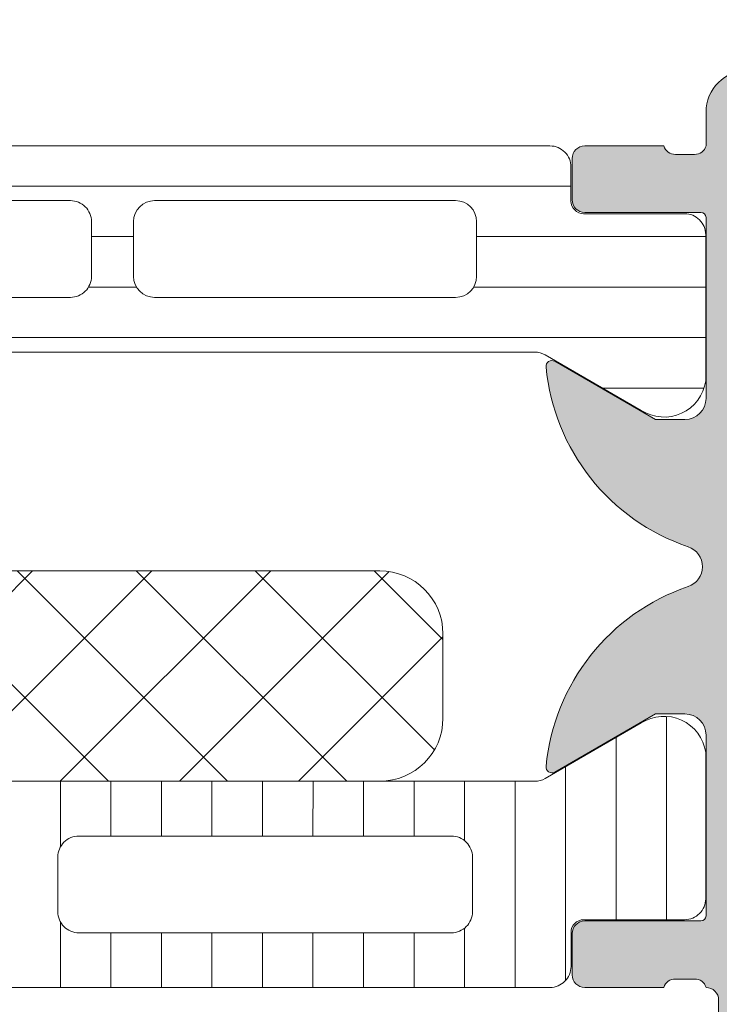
# Model space of a CAD drawing. Header units: millimetres. Extents: x 213386 to 459888, y 74252 to 208052.
# Tile 358 of 517: x 373088 to 373104, y 201016 to 201040. Entities that reach past the tile are written whole.
import ezdxf

# ---------------------------------------------------------------- set-up
doc = ezdxf.new("R2010")
doc.units = ezdxf.units.MM
doc.layers.get('Defpoints').update_dxf_attribs({"color": 255, "lineweight": 0})
doc.layers.add('FASÁDA DETAILNÍ', color=255, linetype='Continuous', lineweight=0)
doc.layers.add('NOVA', color=255, linetype='Continuous', lineweight=0)
doc.styles.add('CS-ROMANS', font='romans.shx', dxfattribs={"width": 0.75, "oblique": 5})
doc.dimstyles.new('A_KÓTA_50', dxfattribs={"dimtxt": 110, "dimasz": 2, "dimexe": 100, "dimexo": 1500, "dimgap": 40, "dimtad": 1, "dimrnd": 1, "dimdsep": 46, "dimtxsty": 'CS-ROMANS', "dimblk": 'KOT_CARA20', "dimcen": 45, "dimse1": 1, "dimse2": 1, "dimclrd": 256, "dimclre": 256, "dimclrt": 256, "dimadec": 0, "dimazin": 0, "dimtfac": 1, "dimtix": 1, "dimtmove": 2, "dimatfit": 3, "dimldrblk": 'OBLIQUE', "dimfxl": 100, "dimtolj": 1, "dimarcsym": 0})

# ---------------------------------------------------------------- blocks, each defined once
blk = doc.blocks.new('A$C29162560')
at = {"layer": 'FASÁDA DETAILNÍ'}
h = blk.add_hatch(color=256, dxfattribs=at)
edge = h.paths.add_edge_path()
edge.add_arc((-872.9380891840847, -897.1895662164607), 0.1199999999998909, 359.9999999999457, 450.0000000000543)
edge.add_line((-872.9380891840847, -897.0695662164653), (-875.6980871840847, -897.0695662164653))
edge.add_arc((-875.6980871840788, -896.769566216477), 0.2999999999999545, 180, 270, ccw=False)
edge.add_line((-875.9980871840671, -896.769566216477), (-875.9980871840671, -895.7895918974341))
edge.add_arc((-875.6980871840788, -895.7895918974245), 0.2999999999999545, 90, 180, ccw=False)
edge.add_line((-875.6980871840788, -895.4895918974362), (-873.8180761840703, -895.4895918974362))
edge.add_arc((-873.5505328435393, -895.4107248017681), 0.2789255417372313, 196.4245945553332, 271.1628700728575)
edge.add_line((-873.5448721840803, -895.6895928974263), (-873.0912781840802, -895.6895928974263))
edge.add_arc((-873.0856097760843, -895.4107554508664), 0.2788950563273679, 268.8354106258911, 343.5801235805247)
edge.add_line((-872.8180891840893, -895.4895918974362), (-872.8180891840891, -894.689417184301))
edge.add_arc((-871.8180891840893, -894.6894171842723), 0.9999999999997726, 90.00000000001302, 180.000000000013, ccw=False)
edge.add_line((-871.8180891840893, -893.6894171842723), (-868.3180818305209, -893.6894171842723))
edge.add_arc((-868.3181016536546, -894.6894370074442), 1.000019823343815, 0.001135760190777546, 89.99886423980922, ccw=False)
edge.add_line((-867.3180818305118, -894.6894171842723), (-867.3180818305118, -895.1894171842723))
edge.add_line((-867.3180818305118, -895.1894171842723), (-869.8180818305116, -895.1894171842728))
edge.add_arc((-869.8180364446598, -896.1894625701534), 1.000045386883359, 90.00260029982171, 179.9973997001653)
edge.add_line((-870.8180818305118, -896.1894171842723), (-870.8180818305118, -897.4894354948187))
edge.add_arc((-869.8180293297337, -897.4893829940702), 1.000052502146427, 180.0030079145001, 269.9969920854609)
edge.add_line((-869.8180818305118, -898.4894354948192), (-862.8180818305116, -898.4894354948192))
edge.add_arc((-862.3180818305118, -897.9643137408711), 0.7250881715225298, 226.4038161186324, 313.5961838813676)
edge.add_line((-861.8180818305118, -898.4894354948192), (-855.7839936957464, -898.4894354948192))
edge.add_arc((-855.7840461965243, -897.4893829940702), 1.000052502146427, 270.0030079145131, 359.9969920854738)
edge.add_line((-854.7839936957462, -897.4894354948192), (-854.7839936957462, -896.1894171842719))
edge.add_arc((-855.7840390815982, -896.1894625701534), 1.000045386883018, 0.002600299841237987, 89.99739970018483)
edge.add_line((-855.7839936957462, -895.1894171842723), (-857.318081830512, -895.1894171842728))
edge.add_line((-857.3180818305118, -895.1894171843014), (-857.3180818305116, -894.5894110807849))
edge.add_line((-857.3180818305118, -894.5894110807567), (-856.2180757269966, -893.4894354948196))
edge.add_line((-856.2180757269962, -893.4894354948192), (-852.8180818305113, -893.4894354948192))
edge.add_line((-852.8180818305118, -893.4894354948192), (-852.8180818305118, -920.4893363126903))
edge.add_line((-852.8180818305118, -920.4893363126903), (-856.218075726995, -920.4893363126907))
edge.add_line((-856.2180757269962, -920.4893363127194), (-857.3180818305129, -919.3893607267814))
edge.add_line((-857.3180818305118, -919.3893607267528), (-857.318081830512, -918.7893546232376))
edge.add_line((-857.3180818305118, -918.7893546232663), (-855.783993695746, -918.7893546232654))
edge.add_arc((-855.7840390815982, -917.7893092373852), 1.000045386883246, 270.0026002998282, 359.9973997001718)
edge.add_line((-854.7839936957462, -917.7893546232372), (-854.7839936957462, -916.4893363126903))
edge.add_arc((-855.7840461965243, -916.4893888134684), 1.000052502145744, 0.003007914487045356, 89.99699208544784)
edge.add_line((-855.7839936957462, -915.4893363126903), (-861.8180818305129, -915.4893363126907))
edge.add_arc((-862.3180818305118, -916.0144580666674), 0.7250881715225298, 46.40381611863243, 133.5961838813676)
edge.add_line((-862.8180818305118, -915.4893363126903), (-869.8180818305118, -915.4893363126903))
edge.add_arc((-869.8180293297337, -916.4893888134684), 1.000052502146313, 90.00300791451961, 179.9969920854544)
edge.add_line((-870.8180818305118, -916.4893363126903), (-870.8180818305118, -917.7893546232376))
edge.add_arc((-869.8180364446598, -917.7893092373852), 1.000045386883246, 180.0026002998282, 269.9973997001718)
edge.add_line((-869.8180818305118, -918.7893546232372), (-867.3180818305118, -918.7893546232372))
edge.add_line((-867.3180818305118, -918.7893546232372), (-867.3180818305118, -919.2893546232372))
edge.add_arc((-868.3181016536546, -919.2893348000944), 1.000019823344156, 270.00113576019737, 359.9988642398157, ccw=False)
edge.add_line((-868.3180818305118, -920.2893546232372), (-872.8180818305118, -920.2893546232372))
edge.add_arc((-872.8180921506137, -919.7893649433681), 0.4999896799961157, 179.9988173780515, 270.0011826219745, ccw=False)
edge.add_line((-873.3180818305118, -919.7893546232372), (-873.318081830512, -918.7893546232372))
edge.add_line((-873.3180818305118, -918.7893546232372), (-872.5180787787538, -918.7893546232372))
edge.add_line((-872.518078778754, -918.7893546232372), (-872.5180787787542, -915.7893393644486))
edge.add_arc((-872.818086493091, -915.7893366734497), 0.3000077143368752, 359.9994860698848, 450.0005139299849)
edge.add_arc((-873.0856097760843, -915.5681654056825), 0.2788950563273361, 16.41987641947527, 91.1645893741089)
edge.add_line((-873.0912781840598, -915.2893279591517), (-873.5448721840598, -915.2893279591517))
edge.add_arc((-873.5505328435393, -915.5681960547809), 0.2789255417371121, 88.8371299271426, 163.5754054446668)
edge.add_line((-873.8180761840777, -915.4893289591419), (-875.6980871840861, -915.4893289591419))
edge.add_arc((-875.6980871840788, -915.1893289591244), 0.2999999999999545, 180, 270, ccw=False)
edge.add_line((-875.9980871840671, -915.1893289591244), (-875.9980871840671, -914.2093546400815))
edge.add_arc((-875.6980871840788, -914.2093546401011), 0.2999999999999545, 90, 180, ccw=False)
edge.add_line((-875.6980871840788, -913.9093546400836), (-872.9380891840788, -913.9093546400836))
edge.add_arc((-872.9380891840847, -913.7893546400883), 0.1199999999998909, 269.9999999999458, 360.0000000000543)
edge.add_line((-872.8180891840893, -913.7893546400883), (-872.8180891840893, -909.4893289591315))
edge.add_arc((-873.3180891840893, -909.4893289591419), 0.4999999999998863, 359.999999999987, 449.999999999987)
edge.add_line((-873.3180891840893, -908.9893289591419), (-874.0180891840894, -908.9893289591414))
edge.add_line((-874.0180891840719, -908.9893289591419), (-876.4109095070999, -910.3708244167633))
edge.add_arc((-876.4799693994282, -910.2512091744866), 0.1381197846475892, 172.2975625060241, 300.0000000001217, ccw=False)
edge.add_arc((-871.6386181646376, -910.6988275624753), 4.999999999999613, 108.70940074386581, 174.6507719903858, ccw=False)
edge.add_arc((-873.4028443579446, -905.4894604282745), 0.5000000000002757, 288.7094007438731, 431.2905992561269)
edge.add_arc((-871.6386181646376, -900.2800932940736), 4.999999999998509, 185.3492280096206, 251.2905992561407, ccw=False)
edge.add_arc((-876.4799693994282, -900.7277116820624), 0.1381197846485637, 60.0000000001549, 187.7024374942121, ccw=False)
edge.add_line((-876.4109095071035, -900.6080964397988), (-874.0180891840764, -901.9895918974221))
edge.add_line((-874.0180891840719, -901.9895918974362), (-873.3180891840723, -901.9895918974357))
edge.add_arc((-873.3180891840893, -901.4895918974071), 0.5000000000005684, 270.0000000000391, 360.0000000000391)
edge.add_line((-872.8180891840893, -901.4895918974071), (-872.8180891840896, -897.1895662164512))
edge = h.paths.add_edge_path(flags=16)
edge.add_arc((-854.9180879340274, -912.4893439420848), 0.5, 270, 360)
edge.add_line((-854.4180879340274, -912.4893439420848), (-854.4180879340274, -900.4894354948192))
edge.add_arc((-854.9180879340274, -900.4894354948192), 0.5, 0, 90)
edge.add_line((-854.9180879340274, -899.9894354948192), (-870.6180696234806, -899.9894354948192))
edge.add_arc((-870.6180696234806, -900.4894354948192), 0.5, 90, 180)
edge.add_line((-871.1180696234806, -900.4894354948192), (-871.1180696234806, -912.4893439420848))
edge.add_arc((-870.6180696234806, -912.4893439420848), 0.5, 180, 270)
edge.add_line((-870.6180696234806, -912.9893439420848), (-869.1180696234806, -912.9893439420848))
edge.add_line((-869.1180696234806, -912.9893439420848), (-869.1180696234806, -913.4893439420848))
edge.add_arc((-868.6180696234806, -913.4893439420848), 0.5, 180, 270)
edge.add_line((-868.6180696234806, -913.9893439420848), (-856.9180879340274, -913.9893439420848))
edge.add_arc((-856.9180879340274, -913.4893439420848), 0.5, 270, 360)
edge.add_line((-856.4180879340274, -913.4893439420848), (-856.4180879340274, -912.9893439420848))
edge.add_line((-856.4180879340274, -912.9893439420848), (-854.9180879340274, -912.9893439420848))
h = blk.add_hatch(dxfattribs=at)
h.set_pattern_fill('_USER', color=256, scale=1.2, angle=-1.272221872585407e-14, style=0, pattern_type=0)
h.set_pattern_definition([(360, (-910.3180818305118, -895.4894354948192), (2.939128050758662e-16, 1.2), [])])
edge = h.paths.add_edge_path()
edge.add_line((-906.4939719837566, -900.4564472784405), (-908.777628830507, -901.774916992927))
edge.add_arc((-909.3182637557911, -900.933664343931), 0.99999607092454, 188.1816080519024, 302.7270160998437, ccw=False)
edge.add_line((-910.3080818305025, -901.0759749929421), (-910.3080818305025, -897.5994334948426))
edge.add_arc((-909.8080858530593, -897.5994308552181), 0.4999959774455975, 89.99969751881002, 180.0003024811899, ccw=False)
edge.add_line((-909.8080832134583, -897.0994348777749), (-907.4080848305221, -897.0997668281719))
edge.add_arc((-907.408084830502, -896.7997668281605), 0.3000000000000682, 269.9999999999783, 359.9999999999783)
edge.add_line((-907.1080848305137, -896.7997668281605), (-907.1080848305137, -895.9894354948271))
edge.add_arc((-906.608087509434, -895.989432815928), 0.4999973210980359, 89.99969301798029, 180.0003069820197, ccw=False)
edge.add_line((-906.6080848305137, -895.4894354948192), (-876.52561053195, -895.4894354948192))
edge.add_arc((-876.525607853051, -895.989432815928), 0.4999973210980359, -0.00030698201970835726, 90.00030698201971, ccw=False)
edge.add_line((-876.0256105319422, -895.9894354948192), (-876.0256105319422, -896.7997668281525))
edge.add_arc((-875.7256105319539, -896.7997668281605), 0.2999999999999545, 180.0000000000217, 270.0000000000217)
edge.add_line((-875.7256105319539, -897.099766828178), (-873.3256121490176, -897.0994348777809))
edge.add_arc((-873.3256095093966, -897.5994308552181), 0.4999959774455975, -0.00030248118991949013, 90.00030248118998, ccw=False)
edge.add_line((-872.8256135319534, -897.5994334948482), (-872.8256135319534, -901.0759749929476))
edge.add_arc((-873.8154316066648, -900.933664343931), 0.9999960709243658, 237.2729839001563, 351.8183919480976, ccw=False)
edge.add_line((-874.3560665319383, -901.7749169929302), (-876.6397233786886, -900.4564472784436))
edge.add_arc((-876.8897233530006, -900.8894599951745), 0.499999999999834, 60.00000340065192, 89.99994009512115)
edge.add_line((-876.8897228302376, -900.3894599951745), (-906.2439725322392, -900.3894599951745))
edge.add_arc((-906.2439720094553, -900.8894599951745), 0.4999999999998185, 90.00005990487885, 119.9999965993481)
edge = h.paths.add_edge_path(flags=16)
edge.add_line((-885.9172548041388, -899.0894492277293), (-878.7672303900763, -899.0894339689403))
edge.add_arc((-878.7672739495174, -898.5893904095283), 0.5000435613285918, 270.0049911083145, 359.9950088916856)
edge.add_line((-878.2672303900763, -898.5894339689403), (-878.2672303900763, -897.2894251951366))
edge.add_arc((-878.7672427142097, -897.2894527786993), 0.5000123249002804, 0.003160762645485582, 89.99858779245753)
edge.add_line((-878.7672303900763, -896.7894404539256), (-885.9172548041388, -896.7894404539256))
edge.add_arc((-885.9172112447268, -897.2894840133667), 0.5000435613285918, 90.00499110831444, 179.9950088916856)
edge.add_line((-886.4172548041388, -897.2894404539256), (-886.4172548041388, -898.5894492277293))
edge.add_arc((-885.9172112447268, -898.5894056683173), 0.5000435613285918, 180.0049911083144, 269.9950088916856)
edge = h.paths.add_edge_path(flags=16)
edge.add_line((-904.2672543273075, -899.0894492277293), (-897.1172284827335, -899.0894492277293))
edge.add_arc((-897.1172720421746, -898.5894056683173), 0.5000435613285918, 270.0049911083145, 359.9950088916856)
edge.add_line((-896.6172284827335, -898.5894492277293), (-896.6172284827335, -897.2894404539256))
edge.add_arc((-897.1172720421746, -897.2894840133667), 0.5000435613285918, 0.004991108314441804, 89.99500889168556)
edge.add_line((-897.1172284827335, -896.7894404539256), (-904.2672543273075, -896.7894404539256))
edge.add_arc((-904.2672107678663, -897.2894840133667), 0.5000435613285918, 90.00499110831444, 179.9950088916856)
edge.add_line((-904.7672543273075, -897.2894404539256), (-904.7672543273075, -898.5894492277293))
edge.add_arc((-904.2672107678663, -898.5894056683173), 0.5000435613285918, 180.0049911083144, 269.9950088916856)
edge = h.paths.add_edge_path(flags=16)
edge.add_line((-895.1172284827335, -899.0894492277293), (-887.9172548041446, -899.0894492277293))
edge.add_arc((-887.9172040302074, -898.5895000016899), 0.4999492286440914, 269.9941811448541, 360.005818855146)
edge.add_line((-887.4172548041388, -898.5894492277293), (-887.4172548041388, -897.2894404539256))
edge.add_arc((-887.9172040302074, -897.2893896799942), 0.4999492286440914, 359.9941811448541, 450.0058188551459)
edge.add_line((-887.9172548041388, -896.7894404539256), (-895.1172284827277, -896.7894404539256))
edge.add_arc((-895.1172792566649, -897.2893896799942), 0.4999492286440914, 89.99418114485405, 180.0058188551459)
edge.add_line((-895.6172284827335, -897.2894404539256), (-895.6172284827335, -898.5894492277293))
edge.add_arc((-895.1172792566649, -898.5895000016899), 0.4999492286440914, 179.9941811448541, 270.0058188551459)
h = blk.add_hatch(dxfattribs=at)
h.set_pattern_fill('NETZ', color=256, scale=2, angle=225, style=0)
h.set_pattern_definition([(225, (-894.0670052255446, -910.5887007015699), (1.414213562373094, -1.414213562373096), []), (314.9999999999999, (-894.0670052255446, -910.5887007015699), (1.414213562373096, 1.414213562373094), [])])
h.paths.add_polyline_path([(-907.5670052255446, -905.5887007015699, 0.4142135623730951), (-909.0670052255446, -907.0887007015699), (-909.0670052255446, -909.0887007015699, 0.4142135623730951), (-907.5670052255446, -910.5887007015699), (-880.5670052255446, -910.5887007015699, 0.4142135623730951), (-879.0670052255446, -909.0887007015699), (-879.0670052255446, -907.0887007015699, 0.4142135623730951), (-880.5670052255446, -905.5887007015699)])
h = blk.add_hatch(dxfattribs=at)
h.set_pattern_fill('LINIE', color=256, scale=1.2, angle=90, style=0)
h.set_pattern_definition([(90, (19.28296211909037, -0.6246130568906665), (-1.2, 7.347638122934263e-17), [])])
edge = h.paths.add_edge_path()
edge.add_arc((-912.4079985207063, -914.1802458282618), 0.2999999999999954, 0.0020752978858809, 90.00207529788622, ccw=False)
edge.add_line((-912.1079985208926, -914.1802349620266), (-912.1079698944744, -914.9905662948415))
edge.add_arc((-911.6079725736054, -914.9905508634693), 0.4999973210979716, 180.0017683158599, 270.0023822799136)
edge.add_line((-911.6079517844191, -915.4905481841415), (-910.7668795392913, -915.4918687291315))
edge.add_arc((-910.7668795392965, -915.6918687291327), 0.1999999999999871, 3.979039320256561e-13, 90.00000000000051, ccw=False)
edge.add_line((-910.5668795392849, -915.6918687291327), (-910.5668795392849, -919.791868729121))
edge.add_arc((-910.0668795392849, -919.7918687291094), 0.5000000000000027, 179.9999999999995, 269.9999999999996)
edge.add_line((-910.0668795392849, -920.2918687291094), (-909.2361303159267, -920.291868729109))
edge.add_arc((-909.2361303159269, -919.2918687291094), 0.9999999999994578, 270.0000000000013, 344.9999999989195)
edge.add_line((-908.2702044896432, -919.55068777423), (-908.066879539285, -918.7918687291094))
edge.add_line((-908.0668795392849, -918.7918687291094), (-909.0668795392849, -918.7918687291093))
edge.add_line((-909.0668795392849, -918.7918687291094), (-909.0668795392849, -916.491868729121))
edge.add_arc((-908.0627530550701, -916.4935779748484), 1.004127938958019, 90.23408772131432, 179.9024699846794, ccw=False)
edge.add_line((-908.0668555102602, -915.4894584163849), (-905.0669771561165, -915.4894584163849))
edge.add_arc((-905.0710055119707, -916.4935777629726), 1.004127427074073, 360.09751797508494, 449.7701403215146, ccw=False)
edge.add_line((-904.0668795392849, -916.491868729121), (-904.0668795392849, -918.7918687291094))
edge.add_line((-904.0668795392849, -918.7918687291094), (-905.0668795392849, -918.7918687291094))
edge.add_line((-905.0668795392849, -918.7918687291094), (-904.8635545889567, -919.55068777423))
edge.add_arc((-903.897628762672, -919.2918687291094), 1.000000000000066, 195.0000000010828, 269.9999999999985)
edge.add_line((-903.897628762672, -920.2918687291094), (-903.0668795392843, -920.2918687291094))
edge.add_arc((-903.0668795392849, -919.7918687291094), 0.4999999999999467, 270, 360)
edge.add_line((-902.5668795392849, -919.7918687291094), (-902.5668795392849, -915.6918687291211))
edge.add_arc((-902.3627064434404, -915.6935972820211), 0.2041804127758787, 91.1558689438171, 179.5149389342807, ccw=False)
edge.add_line((-902.3668252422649, -915.4894584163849), (-876.5254584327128, -915.4894354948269))
edge.add_arc((-876.5254738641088, -914.9894381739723), 0.4999973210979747, 270.0017683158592, 360.002382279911)
edge.add_line((-876.0254765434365, -914.989417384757), (-876.0255051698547, -914.179086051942))
edge.add_arc((-875.7255051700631, -914.1790751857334), 0.299999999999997, 90.0020752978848, 180.0020752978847, ccw=False)
edge.add_line((-875.7255160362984, -913.8790751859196), (-873.3255176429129, -913.8793202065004))
edge.add_arc((-873.3255331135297, -913.3793242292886), 0.499995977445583, 270.0017728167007, 360.0023777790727)
edge.add_line((-872.825537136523, -913.3793034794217), (-872.8256637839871, -909.9027619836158))
edge.add_arc((-873.8154767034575, -910.0451084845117), 0.99999607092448, 368.1836833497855, 482.7290913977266)
edge.add_line((-874.35614209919, -909.2038754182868), (-876.6397511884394, -910.5224278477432))
edge.add_arc((-876.8897668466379, -910.0894241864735), 0.5000000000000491, 270.00213520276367, 300.00207189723, ccw=False)
edge.add_line((-876.8897482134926, -910.5894241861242), (-911.244016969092, -910.5905104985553))
edge.add_arc((-911.2440345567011, -910.0905104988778), 0.5000000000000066, 240.0020786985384, 270.0020153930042, ccw=False)
edge.add_line((-911.4940188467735, -910.5235322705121), (-913.7777234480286, -909.2051452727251))
edge.add_arc((-914.3183279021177, -910.0464175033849), 0.9999960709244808, 417.2750591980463, 531.8204672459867)
edge.add_line((-915.3081511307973, -909.9041427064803), (-915.3080244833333, -913.3806842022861))
edge.add_arc((-914.8080285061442, -913.3806687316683), 0.4999959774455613, 180.0017728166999, 270.0023777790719)
edge.add_line((-914.8080077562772, -913.8806647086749), (-912.4080093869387, -913.8802458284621))
edge = h.paths.add_edge_path(flags=16)
edge.add_line((-888.2168857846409, -913.6899702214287), (-888.2168857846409, -912.3899761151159))
edge.add_arc((-887.7168894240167, -912.3899724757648), 0.4999963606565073, 89.99958295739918, 180.0004170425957, ccw=False)
edge.add_line((-887.7168857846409, -911.8899761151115), (-878.8668918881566, -911.8899761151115))
edge.add_arc((-878.8668882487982, -912.3899724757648), 0.4999963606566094, -0.0004170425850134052, 90.00041704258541, ccw=False)
edge.add_line((-878.366891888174, -912.3899761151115), (-878.366891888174, -913.6899702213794))
edge.add_arc((-878.8668918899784, -913.6899867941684), 0.5000000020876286, 270.0000002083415, 360.0018991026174, ccw=False)
edge.add_line((-878.8668918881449, -914.1899867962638), (-887.7168857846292, -914.1899867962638))
edge.add_arc((-887.7168857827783, -913.6899867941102), 0.5000000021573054, 179.9981009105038, 269.9999997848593, ccw=False)
edge = h.paths.add_edge_path(flags=16)
edge.add_arc((-898.4168918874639, -913.6899867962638), 0.4999999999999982, 179.9999999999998, 270.000000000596, ccw=False)
edge.add_line((-898.9168918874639, -913.6899867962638), (-898.9168918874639, -912.3899761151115))
edge.add_arc((-898.4168918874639, -912.3899761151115), 0.4999999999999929, 89.99999999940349, 179.9999999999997, ccw=False)
edge.add_line((-898.4168918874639, -911.8899761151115), (-889.7168857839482, -911.8899761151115))
edge.add_arc((-889.7168857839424, -912.3899761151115), 0.5000000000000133, 360.0000000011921, 449.99999999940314, ccw=False)
edge.add_line((-889.2168857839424, -912.3899761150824), (-889.2168857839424, -913.6899867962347))
edge.add_arc((-889.7168857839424, -913.6899867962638), 0.5000000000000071, 270.0000000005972, 360.0000000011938, ccw=False)
edge.add_line((-889.7168857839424, -914.1899867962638), (-898.4168918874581, -914.1899867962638))
edge = h.paths.add_edge_path(flags=16)
edge.add_arc((-900.4168882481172, -912.3899724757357), 0.4999963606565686, -0.00041704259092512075, 90.00041704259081, ccw=False)
edge.add_line((-899.9168918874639, -912.3899761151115), (-899.9168918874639, -913.6899702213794))
edge.add_arc((-900.4168918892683, -913.6899867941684), 0.5000000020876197, 270.00000020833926, 360.0018991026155, ccw=False)
edge.add_line((-900.4168918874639, -914.1899867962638), (-909.2669010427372, -914.1899867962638))
edge.add_arc((-909.2669010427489, -913.6900020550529), 0.4999847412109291, 179.9999999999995, 270.0000000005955, ccw=False)
edge.add_line((-909.7668857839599, -913.6900020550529), (-909.7668857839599, -912.3899913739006))
edge.add_arc((-909.2668705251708, -912.3899913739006), 0.5000152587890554, 89.99999999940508, 180.0000000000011, ccw=False)
edge.add_line((-909.2668705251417, -911.8899761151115), (-900.4168918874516, -911.8899761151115))
for p, q in [((-874.35614209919, -909.2038754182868), (-876.639751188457, -910.5224278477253)), ((-872.825537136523, -913.3793034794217), (-872.8256637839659, -909.902761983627)), ((-876.8897482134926, -910.5894241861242), (-911.2440169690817, -910.5905104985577)), ((-887.7168857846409, -911.8899761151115), (-878.866891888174, -911.8899761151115)), ((-888.2168857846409, -913.6899702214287), (-888.2168857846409, -912.3899761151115)), ((-878.366891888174, -912.3899761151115), (-878.366891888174, -913.6899702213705)), ((-875.7255160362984, -913.8790751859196), (-873.3255176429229, -913.879320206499)), ((-878.8668918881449, -914.1899867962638), (-887.7168857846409, -914.1899867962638)), ((-876.0254765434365, -914.989417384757), (-876.0255051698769, -914.1790860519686)), ((-902.3668252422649, -915.4894584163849), (-876.525458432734, -915.4894354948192))]:
    blk.add_line(p, q, dxfattribs=at)
blk.add_lwpolyline([(-872.518078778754, -918.7893546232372), (-872.518078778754, -915.7893393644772, 0.4142188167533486), (-872.8180891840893, -915.4893289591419, 0.338212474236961), (-873.0912781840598, -915.2893279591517), (-873.5448721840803, -915.2893279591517, 0.3381811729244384), (-873.8180761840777, -915.4893289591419), (-875.6980871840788, -915.4893289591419, -0.414213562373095), (-875.9980871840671, -915.1893289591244), (-875.9980871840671, -914.2093546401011, -0.414213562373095), (-875.6980871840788, -913.9093546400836), (-872.9380891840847, -913.9093546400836, 0.414213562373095), (-872.8180891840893, -913.7893546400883), (-872.8180891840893, -909.4893289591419, 0.414213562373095), (-873.3180891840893, -908.9893289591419), (-874.0180891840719, -908.9893289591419), (-876.4109095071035, -910.3708244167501, -0.6230654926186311), (-876.6168429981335, -910.2326972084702, -0.295935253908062), (-873.2424601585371, -905.9630392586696, 0.717126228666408), (-873.2424601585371, -905.0158815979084, -0.295935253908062), (-876.6168429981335, -900.7462236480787, -0.6230654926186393), (-876.4109095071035, -900.6080964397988), (-874.0180891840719, -901.9895918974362), (-873.3180891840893, -901.9895918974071, 0.414213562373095), (-872.8180891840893, -901.4895918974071), (-872.8180891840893, -897.1895662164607, 0.414213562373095), (-872.9380891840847, -897.0695662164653), (-875.6980871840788, -897.0695662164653, -0.414213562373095), (-875.9980871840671, -896.769566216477), (-875.9980871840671, -895.7895918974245, -0.414213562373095), (-875.6980871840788, -895.4895918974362), (-873.8180761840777, -895.4895918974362, 0.3381811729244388), (-873.5448721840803, -895.6895928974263), (-873.0912781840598, -895.6895928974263, 0.338212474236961), (-872.8180891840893, -895.4895918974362), (-872.8180891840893, -894.6894171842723, -0.414213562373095), (-871.8180891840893, -893.6894171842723)], format="xyb", dxfattribs=at)
for points in [[(-906.4939719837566, -900.4564472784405), (-908.7776288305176, -901.7749169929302, -0.5460410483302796), (-910.3080818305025, -901.0759749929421), (-910.3080818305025, -897.5994334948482, -0.414216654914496), (-909.8080832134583, -897.0994348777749), (-907.408084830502, -897.099766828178, 0.414213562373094), (-907.1080848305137, -896.7997668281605), (-907.1080848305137, -895.9894354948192, -0.414216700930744), (-906.6080848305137, -895.4894354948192), (-876.5256105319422, -895.4894354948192, -0.414216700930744), (-876.0256105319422, -895.9894354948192), (-876.0256105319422, -896.7997668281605, 0.414213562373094), (-875.7256105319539, -897.099766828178), (-873.3256121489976, -897.0994348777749, -0.4142166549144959), (-872.8256135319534, -897.5994334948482), (-872.8256135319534, -901.0759749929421, -0.5460410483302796), (-874.3560665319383, -901.7749169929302), (-876.6397233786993, -900.4564472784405, 0.1316522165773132), (-876.8897228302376, -900.3894599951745), (-906.2439725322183, -900.3894599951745, 0.1316522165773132)], [(-895.1172284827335, -899.0894492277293), (-887.9172548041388, -899.0894492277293, 0.4142730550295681), (-887.4172548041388, -898.5894492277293), (-887.4172548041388, -897.2894404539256, 0.4142730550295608), (-887.9172548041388, -896.7894404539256), (-895.1172284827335, -896.7894404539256, 0.4142730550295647), (-895.6172284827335, -897.2894404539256), (-895.6172284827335, -898.5894492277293, 0.414273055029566)], [(-885.9172548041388, -899.0894492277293), (-878.7672303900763, -899.0894339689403, 0.4141625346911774), (-878.2672303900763, -898.5894339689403), (-878.2672303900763, -897.2894251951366, 0.4141901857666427), (-878.7672303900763, -896.7894404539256), (-885.9172548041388, -896.7894404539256, 0.4141625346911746), (-886.4172548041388, -897.2894404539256), (-886.4172548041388, -898.5894492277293, 0.4141625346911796)], [(-880.5670052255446, -910.5887007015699), (-907.5670052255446, -910.5887007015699, -0.414213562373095), (-909.0670052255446, -909.0887007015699), (-909.0670052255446, -907.0887007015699, -0.414213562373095), (-907.5670052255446, -905.5887007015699), (-880.5670052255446, -905.5887007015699, -0.414213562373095), (-879.0670052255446, -907.0887007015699), (-879.0670052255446, -909.0887007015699, -0.414213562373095)]]:
    blk.add_lwpolyline(points, format="xyb", close=True, dxfattribs=at)
for centre, radius, start, end in [((-873.8154767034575, -910.0451084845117), 0.9999960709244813, 8.183683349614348, 122.7290913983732), ((-876.8897668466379, -910.0894241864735), 0.5000000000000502, 270.0021352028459, 300.0020718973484), ((-887.7168894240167, -912.3899724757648), 0.4999963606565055, 89.9995829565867, 180.0004170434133), ((-878.8668882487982, -912.3899724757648), 0.4999963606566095, 359.9995829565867, 90.00041704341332), ((-873.3255331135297, -913.3793242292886), 0.4999959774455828, 270.0017728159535, 0.002377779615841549), ((-887.7168857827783, -913.6899867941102), 0.5000000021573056, 179.9981009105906, 269.999999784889), ((-878.8668918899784, -913.6899867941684), 0.5000000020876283, 270.0000002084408, 0.001899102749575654), ((-875.7255051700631, -914.1790751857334), 0.2999999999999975, 90.00207529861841, 180.0020752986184), ((-876.5254738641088, -914.9894381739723), 0.4999973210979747, 270.001768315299, 0.002382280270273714)]:
    blk.add_arc(centre, radius, start, end, dxfattribs=at)
blk = doc.blocks.new('KOT_CARA20')
for p, q in [((0, 20), (0, -20)), ((0, 1.77635683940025e-15), (14.14213562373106, 14.14213562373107)), ((0, 1.77635683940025e-15), (-14.14213562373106, -14.14213562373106))]:
    blk.add_line(p, q)
blk = doc.blocks.new('*D3950')
at = {"lineweight": -2, "transparency": 16777216}
blk.add_line((373745.5484535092, 181384.1544280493), (373745.5484535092, 202680.1544280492), dxfattribs=at)
at = {"layer": 'Defpoints', "color": 0, "transparency": 16777216}
for p in [(373428.8610481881, 202682.1544280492), (373745.5484535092, 202682.1544280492), (373010.8245114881, 181382.1544280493)]:
    blk.add_point(p, dxfattribs=at)
at = {"lineweight": -2, "transparency": 16777216, "xscale": 2, "yscale": 2, "zscale": 2}
for p, rotation in [((373745.5484535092, 202682.1544280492), 90), ((373745.5484535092, 181382.1544280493), 270)]:
    blk.add_blockref('KOT_CARA20', p, dxfattribs=dict(at, rotation=rotation))
at = {"transparency": 16777216, "insert": (373643.048453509, 192725.8304927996), "char_height": 110, "attachment_point": 5, "rotation": 90, "style": 'CS-ROMANS'}
blk.add_mtext('\\A1;21300', dxfattribs=at)
blk = doc.blocks.new('_OBLIQUE')
at = {"color": 0, "linetype": 'ByBlock', "ltscale": 15}
blk.add_line((-0.5, -0.5), (0.5, 0.5), dxfattribs=at)

msp = doc.modelspace()

# ---------------------------------------------------------------- block references
at = {"layer": 'NOVA'}
msp.add_blockref('A$C29162560', (373976.6382373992, 201932.1544280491), dxfattribs=at)

# ---------------------------------------------------------------- dimensions: what is measured, and where the dimension line sits
dim = msp.add_linear_dim(base=(373745.5484535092, 202682.1544280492), p1=(373010.824511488, 181382.1544280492), p2=(373428.8610481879, 202682.1544280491), angle=90, dimstyle='A_KÓTA_50')
dim.commit()
dim.dimension.update_dxf_attribs({"geometry": '*D3950', "text_midpoint": (373643.048453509, 192725.8304927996), "dimtype": 160})

doc.saveas('drawing.dxf')
